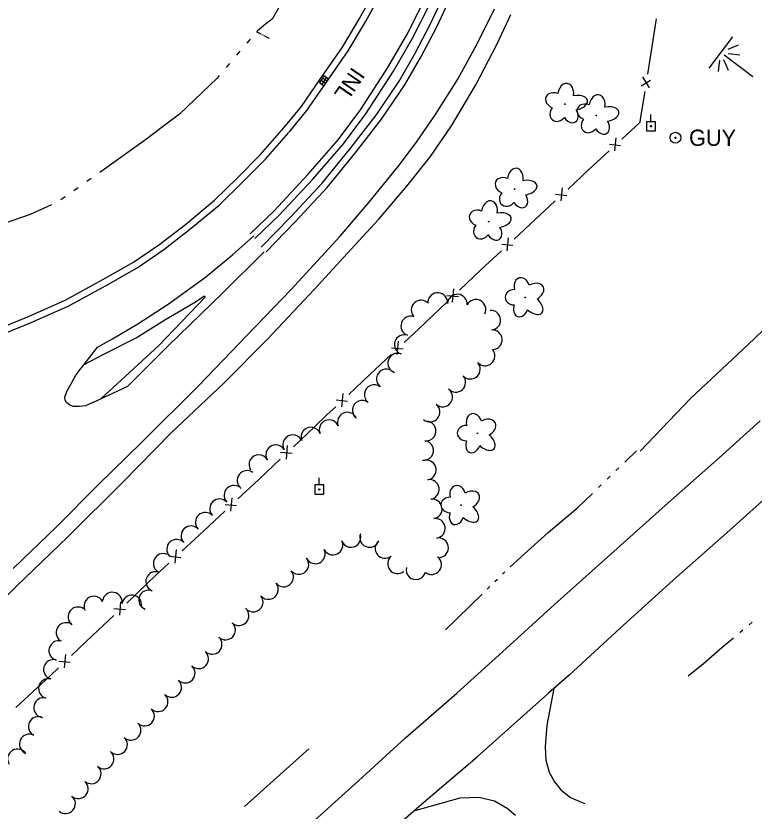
# Model space of a CAD drawing. Extents: x 589250 to 1188077, y 162953 to 363065.
# Drawn here: x 594538 to 594810.7, y 173997.3 to 174291.2 of the extents above; entities that cross this region are included whole.
import ezdxf

# ---------------------------------------------------------------- set-up
doc = ezdxf.new("R2010")
doc.units = 0
for name, color, linetype in [('E_DRN', 7, 'Continuous'), ('E_DRN_Text', 7, 'Continuous'), ('E_DWY', 7, 'Continuous'), ('E_FEN_P', 7, 'Continuous'), ('E_LAND_TreeLine_P', 7, 'Continuous'), ('E_LAND_Vegetation', 7, 'Continuous'), ('E_RDWY', 7, 'Continuous'), ('E_RDWY_C_and_G', 7, 'Continuous'), ('E_RDWY_Gravel', 7, 'Continuous'), ('E_UTL_EGuyWire', 7, 'Continuous'), ('E_UTL_EPowerPole', 7, 'Continuous'), ('E_WTR_FlowLine', 7, 'Continuous'), ('E_WTR_P', 7, 'Continuous'), ('E_WTR_Wetland', 7, 'Continuous')]:
    doc.layers.add(name, color=color, linetype=linetype)

# ---------------------------------------------------------------- blocks, each defined once
blk = doc.blocks.new('POINT_DISPLAY')
blk.add_line((0, 0), (0, 0))

msp = doc.modelspace()

# ---------------------------------------------------------------- linework, layer by layer
at = {"layer": 'E_DRN'}
for p, q in [((594651.83, 174269.06), (594650.13, 174266.59)), ((594652.65, 174268.49), (594650.95, 174266.02)), ((594652.91, 174267.1), (594651.26, 174268.24)), ((594651.77, 174265.45), (594653.48, 174267.92)), ((594653.48, 174267.92), (594651.83, 174269.06)), ((594650.13, 174266.59), (594651.77, 174265.45)), ((594652.34, 174266.28), (594650.69, 174267.41))]:
    msp.add_line(p, q, dxfattribs=at)
at = {"layer": 'E_DWY'}
for p, q in [((594736.68, 174042.62), (594734.13, 174029.1)), ((594734.13, 174029.1), (594733.46, 174021.13)), ((594733.46, 174021.13), (594733.68, 174016.19)), ((594733.68, 174016.19), (594734.98, 174011.67)), ((594734.98, 174011.67), (594736.95, 174008.17)), ((594736.95, 174008.17), (594739.33, 174005.18)), ((594739.33, 174005.18), (594742.88, 174002.36)), ((594684.93, 173997.36), (594702.04, 174002.18)), ((594702.04, 174002.18), (594709, 174002.42)), ((594709, 174002.42), (594714.72, 174001.06)), ((594714.72, 174001.06), (594719.44, 173998.43)), ((594742.88, 174002.36), (594746.33, 174000.81)), ((594746.33, 174000.81), (594748.1, 174000.16)), ((594719.44, 173998.43), (594722.57, 173995.77))]:
    msp.add_line(p, q, dxfattribs=at)
at = {"layer": 'E_FEN_P'}
for p, q in [((594773.02, 174279.92), (594774.65, 174290.15)), ((594771.38, 174269.69), (594773.02, 174279.92)), ((594772.06, 174264.7), (594769.52, 174268.76)), ((594768.98, 174265.36), (594772.45, 174267.55)), ((594768.74, 174253.12), (594770.38, 174263.35)), ((594761.81, 174245.71), (594768.56, 174251.98)), ((594768.56, 174251.98), (594768.74, 174253.12)), ((594759.27, 174241.37), (594759.78, 174246.13)), ((594757.25, 174243.79), (594761.34, 174243.38)), ((594749.52, 174234.3), (594757.11, 174241.35)), ((594741.93, 174227.25), (594749.52, 174234.3)), ((594739.38, 174222.9), (594739.89, 174227.66)), ((594737.36, 174225.32), (594741.45, 174224.91)), ((594729.63, 174215.83), (594737.22, 174222.88)), ((594722.04, 174208.78), (594729.63, 174215.83)), ((594719.49, 174204.44), (594720, 174209.2)), ((594717.47, 174206.85), (594721.56, 174206.45)), ((594709.74, 174197.37), (594717.34, 174204.42)), ((594701.89, 174189.93), (594709.69, 174197.33)), ((594699.3, 174185.4), (594699.78, 174190.34)), ((594697.18, 174187.88), (594701.43, 174187.5)), ((594689.27, 174177.95), (594697.07, 174185.35)), ((594686.68, 174175.49), (594689.27, 174177.95)), ((594681.45, 174170.58), (594686.68, 174175.49)), ((594678.84, 174166.06), (594679.34, 174171)), ((594676.73, 174168.56), (594680.97, 174168.16)), ((594668.77, 174158.67), (594676.6, 174166.03)), ((594660.94, 174151.31), (594668.77, 174158.67)), ((594658.32, 174146.79), (594658.82, 174151.73)), ((594656.22, 174149.29), (594660.45, 174148.89)), ((594653, 174143.86), (594656.09, 174146.76)), ((594648.27, 174139.38), (594653, 174143.86)), ((594640.47, 174131.99), (594648.27, 174139.38)), ((594635.76, 174129.94), (594640, 174129.56)), ((594637.88, 174127.46), (594638.35, 174132.4)), ((594627.84, 174120.03), (594635.64, 174127.42)), ((594619.98, 174112.7), (594627.57, 174119.77)), ((594627.57, 174119.77), (594627.84, 174120.03)), ((594617.34, 174108.19), (594617.86, 174113.13)), ((594615.25, 174110.69), (594619.48, 174110.28)), ((594607.24, 174100.84), (594615.11, 174108.16)), ((594599.38, 174093.52), (594607.24, 174100.84)), ((594594.65, 174091.51), (594598.89, 174091.09)), ((594596.75, 174089.01), (594597.26, 174093.95)), ((594589.29, 174084.12), (594594.51, 174088.98)), ((594586.67, 174081.63), (594589.29, 174084.12)), ((594578.89, 174074.22), (594586.67, 174081.63)), ((594576.31, 174069.68), (594576.77, 174074.63)), ((594574.18, 174072.16), (594578.42, 174071.79)), ((594566.29, 174062.22), (594574.07, 174069.63)), ((594558.5, 174054.81), (594566.29, 174062.22)), ((594555.92, 174050.28), (594556.38, 174055.22)), ((594553.8, 174052.76), (594558.04, 174052.39)), ((594550.53, 174047.23), (594553.68, 174050.23)), ((594545.84, 174042.88), (594550.53, 174047.23)), ((594537.97, 174035.57), (594545.84, 174042.88))]:
    msp.add_line(p, q, dxfattribs=at)
at = {"layer": 'E_LAND_TreeLine_P'}
for centre, start, end in [((594693.8, 174185.27), 355.5735, 175.5735), ((594687.68, 174182.54), 42.6473, 222.6473), ((594701.06, 174184.71), 355.5735, 175.5735), ((594707.92, 174182.76), 332.713, 152.713), ((594683.84, 174176.62), 70.6906, 250.6906), ((594713.41, 174178.78), 274.1936, 94.1936), ((594713.94, 174171.52), 274.1936, 94.1936), ((594681.43, 174169.75), 70.6906, 250.6906), ((594711.27, 174165.55), 222.0229, 42.0229), ((594679.03, 174162.88), 70.6906, 250.6906), ((594705.87, 174160.68), 222.0229, 42.0229), ((594674.76, 174157.02), 52.354, 232.354), ((594700.46, 174155.81), 222.0229, 42.0229), ((594670.31, 174151.26), 52.354, 232.354), ((594695.61, 174150.39), 229.8279, 49.8279), ((594665.87, 174145.5), 52.354, 232.354), ((594690.92, 174144.83), 229.8279, 49.8279), ((594660.4, 174141.08), 22.3844, 202.3844), ((594653.67, 174138.3), 22.3844, 202.3844), ((594646.93, 174135.57), 20.9969, 200.9969), ((594689.52, 174137.83), 262.8837, 82.8837), ((594640.22, 174132.78), 30.7587, 210.7587), ((594633.97, 174129.06), 30.7587, 210.7587), ((594688.62, 174130.6), 262.8837, 82.8837), ((594627.72, 174125.34), 30.7587, 210.7587), ((594689.61, 174123.41), 278.5096, 98.5096), ((594623.34, 174119.53), 53.4452, 233.4452), ((594690.69, 174116.21), 278.5096, 98.5096), ((594618.53, 174114.05), 43.2875, 223.2875), ((594613.23, 174109.06), 43.2875, 223.2875), ((594691.76, 174109.01), 278.5096, 98.5096), ((594607.93, 174104.07), 43.2875, 223.2875), ((594692.91, 174101.83), 279.5445, 99.5445), ((594602.64, 174099.08), 43.2875, 223.2875), ((594597.34, 174094.09), 43.2875, 223.2875), ((594661.76, 174098.47), 197.713, 17.713), ((594668.63, 174098.47), 159.2124, 339.2124), ((594694.11, 174094.65), 279.5445, 99.5445), ((594655.07, 174095.65), 206.4771, 26.4771), ((594674.35, 174094.38), 129.171, 309.171), ((594592.37, 174088.87), 66.8128, 246.8128), ((594648.56, 174092.4), 206.4771, 26.4771), ((594678.95, 174088.74), 129.171, 309.171), ((594642.49, 174088.47), 219.4675, 39.4675), ((594691.52, 174088.42), 232.354, 52.354), ((594589.58, 174082.16), 69.2124, 249.2124), ((594636.87, 174083.85), 219.4675, 39.4675), ((594685.73, 174086.54), 166.0824, 346.0824), ((594631.25, 174079.22), 219.4675, 39.4675), ((594573.56, 174074.57), 351.5515, 171.5515), ((594580.76, 174073.5), 351.5515, 171.5515), ((594586.99, 174075.35), 69.2124, 249.2124), ((594625.64, 174074.59), 219.4675, 39.4675), ((594566.75, 174073.1), 25.7889, 205.7889), ((594560.86, 174069.12), 52.8566, 232.8566), ((594620.39, 174069.57), 226.8952, 46.8952), ((594556.47, 174063.32), 52.8566, 232.8566), ((594615.42, 174064.26), 226.8952, 46.8952), ((594553.78, 174056.67), 74.3145, 254.3145), ((594610.45, 174058.95), 226.8952, 46.8952), ((594605.47, 174053.63), 226.8952, 46.8952), ((594551.81, 174049.67), 74.3145, 254.3145), ((594600.49, 174048.33), 226.5925, 46.5925), ((594549.97, 174042.62), 75.5916, 255.5916), ((594595.49, 174043.04), 226.5925, 46.5925), ((594548.16, 174035.58), 75.5916, 255.5916), ((594590.49, 174037.76), 226.5925, 46.5925), ((594585.49, 174032.47), 226.5925, 46.5925), ((594546.2, 174028.59), 63.1165, 243.1165), ((594580.49, 174027.18), 226.5925, 46.5925), ((594542.91, 174022.09), 63.1165, 243.1165), ((594575.49, 174021.9), 226.5925, 46.5925), ((594538.54, 174016.6), 31.2702, 211.2702), ((594570.51, 174016.58), 229.303, 49.303), ((594565.77, 174011.07), 229.303, 49.303), ((594561.02, 174005.55), 229.303, 49.303), ((594556.28, 174000.03), 229.303, 49.303)]:
    msp.add_arc(centre, 3.64, start, end, dxfattribs=at)
at = {"layer": 'E_LAND_Vegetation'}
for centre in [(594740.82, 174258.62), (594752.41, 174254.41), (594722.19, 174227.22), (594712.64, 174215.19), (594726.11, 174187.2), (594708.44, 174136.96), (594702.39, 174110.4)]:
    msp.add_circle(centre, 0.128, dxfattribs=at)
for centre, major_axis, ratio in [((594741.08, 174262.14), (-0.59, -4.18), 0.691916), ((594737.14, 174259.92), (3.35, -1.35), 0.782863), ((594744.46, 174259.13), (-4.67, -0.86), 0.560249), ((594752.68, 174257.94), (-0.59, -4.18), 0.691916), ((594748.73, 174255.72), (3.35, -1.35), 0.782863), ((594738.33, 174255.51), (2.15, 2.7), 0.832022), ((594742.77, 174255.11), (-1.95, 3.06), 0.716896), ((594756.05, 174254.93), (-4.67, -0.86), 0.560249), ((594749.92, 174251.3), (2.15, 2.7), 0.832022), ((594754.36, 174250.91), (-1.95, 3.06), 0.716896), ((594722.45, 174230.74), (-0.59, -4.18), 0.691916), ((594718.51, 174228.52), (3.35, -1.35), 0.782863), ((594725.83, 174227.73), (-4.67, -0.86), 0.560249), ((594719.7, 174224.1), (2.15, 2.7), 0.832022), ((594724.14, 174223.71), (-1.95, 3.06), 0.716896), ((594712.9, 174218.71), (-0.59, -4.18), 0.691916), ((594708.95, 174216.5), (3.35, -1.35), 0.782863), ((594716.28, 174215.7), (-4.67, -0.86), 0.560249), ((594710.15, 174212.08), (2.15, 2.7), 0.832022), ((594714.59, 174211.69), (-1.95, 3.06), 0.716896), ((594724.89, 174190.91), (0.99, -3.48), 0.782863), ((594729.06, 174189.14), (-3.67, -2.09), 0.691916), ((594722.13, 174187.26), (3.45, -0.05), 0.832022), ((594728.75, 174184.63), (-3.54, 3.17), 0.560249), ((594724.53, 174183.51), (1.23, 3.41), 0.716896), ((594707.22, 174140.67), (0.99, -3.48), 0.782863), ((594711.38, 174138.9), (-3.67, -2.09), 0.691916), ((594704.45, 174137.02), (3.45, -0.05), 0.832022), ((594711.07, 174134.39), (-3.54, 3.17), 0.560249), ((594706.86, 174133.27), (1.23, 3.41), 0.716896), ((594701.17, 174114.11), (0.99, -3.48), 0.782863), ((594705.33, 174112.35), (-3.67, -2.09), 0.691916), ((594698.41, 174110.47), (3.45, -0.05), 0.832022), ((594705.02, 174107.84), (-3.54, 3.17), 0.560249), ((594700.81, 174106.72), (1.23, 3.41), 0.716896)]:
    msp.add_ellipse(centre, major_axis=major_axis, ratio=ratio, start_param=1.570796, end_param=4.712389, dxfattribs=at)
at = {"layer": 'E_RDWY'}
for p, q in [((594708.39, 174280.96), (594714.71, 174293.83)), ((594701.2, 174267.9), (594708.39, 174280.96)), ((594692.99, 174254.82), (594701.2, 174267.9)), ((594685.93, 174244.53), (594692.99, 174254.82)), ((594679.19, 174235.62), (594685.93, 174244.53)), ((594668.39, 174222.32), (594679.19, 174235.62)), ((594657.75, 174209.89), (594668.39, 174222.32)), ((594618.01, 174202.99), (594625.89, 174209.99)), ((594639.56, 174189.96), (594657.75, 174209.89)), ((594614.3, 174188.82), (594629.72, 174203.99)), ((594607.96, 174194.62), (594618.01, 174202.99)), ((594594.24, 174184.67), (594607.96, 174194.62)), ((594594.16, 174169.32), (594614.3, 174188.82)), ((594623.3, 174173.12), (594639.56, 174189.96)), ((594583.03, 174177.42), (594594.24, 174184.67)), ((594573.61, 174171.92), (594583.03, 174177.42)), ((594568.14, 174168.78), (594573.61, 174171.92)), ((594605.53, 174154.69), (594623.3, 174173.12)), ((594562.64, 174161.73), (594568.14, 174168.78)), ((594579.27, 174154.42), (594594.16, 174169.32)), ((594559.95, 174158.16), (594561.62, 174160.38)), ((594561.62, 174160.38), (594562.64, 174161.73)), ((594556.81, 174152.39), (594559.95, 174158.16)), ((594566.4, 174148.37), (594579.27, 174154.42)), ((594584.52, 174133.63), (594605.53, 174154.69)), ((594555.99, 174150.37), (594556.81, 174152.39)), ((594556.1, 174149.23), (594555.99, 174150.37)), ((594556.6, 174148.38), (594556.1, 174149.23)), ((594557.85, 174147.36), (594556.6, 174148.38)), ((594559.19, 174146.81), (594557.85, 174147.36)), ((594566.4, 174148.37), (594563.66, 174147.17)), ((594561.48, 174146.85), (594559.19, 174146.81)), ((594563.66, 174147.17), (594561.48, 174146.85)), ((594797.81, 174127.94), (594812.91, 174141.59)), ((594568.25, 174117.83), (594584.52, 174133.63)), ((594777.84, 174110.25), (594797.81, 174127.94)), ((594822.11, 174119.58), (594801.68, 174101.13)), ((594553.01, 174102.56), (594568.25, 174117.83)), ((594757.81, 174092.25), (594777.84, 174110.25)), ((594536.9, 174086.93), (594553.01, 174102.56)), ((594801.68, 174101.13), (594780.77, 174082.65)), ((594736.98, 174073.7), (594757.81, 174092.25)), ((594780.77, 174082.65), (594761.25, 174064.96)), ((594716.36, 174055.01), (594736.98, 174073.7)), ((594761.25, 174064.96), (594742.33, 174047.62)), ((594700.85, 174040.94), (594716.36, 174055.01)), ((594742.33, 174047.62), (594734.76, 174040.91)), ((594681.93, 174024.35), (594700.85, 174040.94)), ((594734.76, 174040.91), (594708.32, 174017.43)), ((594664.48, 174008.44), (594681.93, 174024.35)), ((594687.78, 173999.83), (594708.32, 174017.43)), ((594638.78, 173985.33), (594664.48, 174008.44)), ((594668.05, 173982.73), (594687.78, 173999.83))]:
    msp.add_line(p, q, dxfattribs=at)
at = {"layer": 'E_RDWY_C_and_G'}
for p, q in [((594691.18, 174288.28), (594698.35, 174303.84)), ((594693.42, 174287.18), (594700.66, 174302.88)), ((594664.89, 174290.29), (594670.03, 174299.67)), ((594667.06, 174289.05), (594672.26, 174298.54)), ((594682.33, 174284.22), (594688.26, 174295.9)), ((594684.53, 174283.02), (594690.53, 174294.83)), ((594658.61, 174279.73), (594664.89, 174290.29)), ((594660.71, 174278.38), (594667.06, 174289.05)), ((594685.34, 174277.19), (594691.18, 174288.28)), ((594687.53, 174275.97), (594693.42, 174287.18)), ((594675.34, 174272.14), (594682.33, 174284.22)), ((594677.48, 174270.84), (594684.53, 174283.02)), ((594650.36, 174267.81), (594658.61, 174279.73)), ((594652.42, 174266.39), (594660.71, 174278.38)), ((594679.49, 174267.15), (594685.34, 174277.19)), ((594681.61, 174265.82), (594687.53, 174275.97)), ((594665.24, 174256.48), (594675.34, 174272.14)), ((594667.29, 174255.05), (594677.48, 174270.84)), ((594643.41, 174257.74), (594650.36, 174267.81)), ((594645.41, 174256.23), (594652.42, 174266.39)), ((594671.02, 174254.59), (594679.49, 174267.15)), ((594673.05, 174253.12), (594681.61, 174265.82)), ((594636.92, 174249.83), (594643.41, 174257.74)), ((594638.85, 174248.24), (594645.41, 174256.23)), ((594657.03, 174245.48), (594665.24, 174256.48)), ((594658.98, 174243.91), (594667.29, 174255.05)), ((594661.66, 174242.54), (594671.02, 174254.59)), ((594663.62, 174240.99), (594673.05, 174253.12)), ((594628.3, 174240.06), (594636.92, 174249.83)), ((594630.13, 174238.35), (594638.79, 174248.18)), ((594645.82, 174232.62), (594657.03, 174245.48)), ((594647.68, 174230.95), (594658.98, 174243.91)), ((594651.08, 174229.41), (594661.66, 174242.54)), ((594619.83, 174231.45), (594628.3, 174240.06)), ((594652.96, 174227.77), (594663.62, 174240.99)), ((594621.59, 174229.68), (594630.13, 174238.35)), ((594633.37, 174219.18), (594645.82, 174232.62)), ((594611.35, 174223.18), (594619.83, 174231.45)), ((594613.03, 174221.32), (594621.59, 174229.68)), ((594635.15, 174217.42), (594647.68, 174230.95)), ((594639.24, 174216.79), (594651.08, 174229.41)), ((594641.05, 174215.06), (594652.96, 174227.77)), ((594600.56, 174214.2), (594611.35, 174223.18)), ((594602.13, 174212.24), (594613.03, 174221.32)), ((594624.53, 174210.74), (594633.37, 174219.18)), ((594626.26, 174208.93), (594635.15, 174217.42)), ((594628.62, 174205.78), (594639.24, 174216.79)), ((594630.42, 174204.05), (594641.05, 174215.06)), ((594591.07, 174206.9), (594600.56, 174214.2)), ((594592.55, 174204.87), (594602.13, 174212.24)), ((594581.41, 174200.26), (594591.07, 174206.9)), ((594582.74, 174198.14), (594592.55, 174204.87)), ((594570.08, 174193.76), (594581.41, 174200.26)), ((594571.3, 174191.57), (594582.74, 174198.14)), ((594556.12, 174186.21), (594570.08, 174193.76)), ((594557.22, 174183.97), (594571.3, 174191.57)), ((594542.63, 174180.17), (594556.12, 174186.21)), ((594543.61, 174177.87), (594557.22, 174183.97)), ((594531.6, 174175.66), (594542.63, 174180.17)), ((594532.45, 174173.31), (594543.61, 174177.87))]:
    msp.add_line(p, q, dxfattribs=at)
at = {"layer": 'E_RDWY_Gravel'}
for p, q in [((594715.59, 174280.68), (594720.78, 174291.78)), ((594707.91, 174265.83), (594715.59, 174280.68)), ((594698.88, 174250.62), (594707.91, 174265.83)), ((594691.13, 174239.32), (594698.88, 174250.62)), ((594682.36, 174228.34), (594691.13, 174239.32)), ((594672.09, 174216.15), (594682.36, 174228.34)), ((594663.22, 174206.56), (594672.09, 174216.15)), ((594648.24, 174190.26), (594663.22, 174206.56)), ((594630.86, 174171.78), (594648.24, 174190.26)), ((594607.88, 174187.33), (594590.76, 174169.44)), ((594603.7, 174185.21), (594607.6, 174187.73)), ((594607.6, 174187.73), (594607.88, 174187.33)), ((594592.91, 174178.89), (594603.7, 174185.21)), ((594582.39, 174172.29), (594592.91, 174178.89)), ((594570.24, 174166.08), (594582.39, 174172.29)), ((594614.81, 174155.46), (594630.86, 174171.78)), ((594590.76, 174169.44), (594578.29, 174157.91)), ((594563.18, 174162.42), (594570.24, 174166.08)), ((594578.29, 174157.91), (594569.46, 174149.8)), ((594595.28, 174137.1), (594614.81, 174155.46)), ((594577.58, 174119.07), (594595.28, 174137.1)), ((594557.17, 174098.71), (594577.58, 174119.07)), ((594538.1, 174080.35), (594557.17, 174098.71)), ((594518.9, 174061.23), (594538.1, 174080.35))]:
    msp.add_line(p, q, dxfattribs=at)
at = {"layer": 'E_UTL_EGuyWire'}
for radius in [2, 0.25]:
    msp.add_circle((594781.64, 174246.22), radius, dxfattribs=at)
at = {"layer": 'E_UTL_EPowerPole'}
for points in [[(594772.58, 174252.14), (594772.58, 174254.78)], [(594774.26, 174252.14), (594770.91, 174252.14)], [(594770.91, 174252.14), (594770.91, 174248.78)], [(594774.26, 174248.78), (594774.26, 174252.14)], [(594770.91, 174248.78), (594774.26, 174248.78)], [(594650, 174117.87), (594650, 174120.52)], [(594651.68, 174117.87), (594648.33, 174117.87)], [(594648.33, 174117.87), (594648.33, 174114.52)], [(594651.68, 174114.52), (594651.68, 174117.87)], [(594648.33, 174114.52), (594651.68, 174114.52)]]:
    msp.add_lwpolyline(points, dxfattribs=at)
for centre in [(594772.61, 174250.46), (594650.03, 174116.2)]:
    msp.add_circle(centre, 0.217, dxfattribs=at)
at = {"layer": 'E_WTR_FlowLine'}
for p, q in [((594637.85, 174299.22), (594632.66, 174290.09)), ((594632.66, 174290.09), (594630.34, 174288.37)), ((594630.34, 174288.37), (594627.07, 174285.6)), ((594624.48, 174282.66), (594623.21, 174281.17)), ((594628.54, 174284.48), (594626.8, 174285.37)), ((594628.91, 174284.3), (594628.78, 174284.36)), ((594629.27, 174284.12), (594629.15, 174284.18)), ((594629.63, 174283.94), (594629.51, 174284)), ((594631.61, 174282.93), (594629.87, 174283.82)), ((594620.67, 174278.18), (594619.4, 174276.68)), ((594616.86, 174273.69), (594615.59, 174272.19)), ((594612.27, 174268.29), (594598.44, 174254.98)), ((594613.05, 174269.2), (594612.27, 174268.29)), ((594598.44, 174254.98), (594592.04, 174250.09)), ((594592.04, 174250.09), (594585.88, 174245.38)), ((594585.88, 174245.38), (594569, 174233.39)), ((594565.8, 174231.12), (594564.19, 174230)), ((594560.98, 174227.74), (594559.37, 174226.62)), ((594556.16, 174224.36), (594554.55, 174223.24)), ((594551.07, 174221.46), (594543.16, 174217.83)), ((594543.16, 174217.83), (594524.47, 174211.44)), ((594762.92, 174126.3), (594767.29, 174130.48)), ((594759.65, 174123.18), (594760.74, 174124.22)), ((594756.39, 174120.04), (594757.47, 174121.1)), ((594753.15, 174116.88), (594754.23, 174117.93)), ((594745.6, 174109.49), (594751, 174114.77)), ((594734.6, 174100.33), (594745.6, 174109.49)), ((594720.54, 174087.6), (594734.6, 174100.33)), ((594717.71, 174084.88), (594718.65, 174085.79)), ((594714.91, 174082.13), (594715.84, 174083.05)), ((594712.11, 174079.39), (594713.04, 174080.3)), ((594696.68, 174064.28), (594710.24, 174077.56)), ((594808.85, 174066.18), (594810, 174067.14)), ((594805.37, 174063.3), (594805.54, 174063.43)), ((594805.54, 174063.43), (594806.53, 174064.26)), ((594798.9, 174057.95), (594803.05, 174061.38)), ((594792.03, 174051.93), (594798.9, 174057.95)), ((594786.37, 174047.34), (594792.03, 174051.93)), ((594646.18, 174020.36), (594622.36, 173999.04))]:
    msp.add_line(p, q, dxfattribs=at)
at = {"layer": 'E_WTR_P'}
msp.add_lwpolyline([(594768.59, 174130.33), (594787.21, 174149.8), (594808.32, 174169.67), (594821.98, 174182.75)], dxfattribs=at)
at = {"layer": 'E_WTR_Wetland'}
for p, q in [((594802.76, 174283.56), (594793.98, 174271.95)), ((594804.82, 174280.44), (594800.99, 174278.79)), ((594810.18, 174268.78), (594799.65, 174276.75)), ((594801.07, 174277.37), (594805.4, 174276.81)), ((594797.47, 174270.73), (594798.02, 174274.86)), ((594799.4, 174275.17), (594801.12, 174271.16))]:
    msp.add_line(p, q, dxfattribs=at)

# ---------------------------------------------------------------- block references
at = {"layer": 'E_WTR_Wetland', "rotation": 127.12346669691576}
for p in [(594798.3, 174277.67), (594798.34, 174277.72), (594798.64, 174278.11), (594799.65, 174276.75), (594800.65, 174275.99)]:
    msp.add_blockref('POINT_DISPLAY', p, dxfattribs=at)

# ---------------------------------------------------------------- texts
at = {"layer": 'E_DRN_Text'}
msp.add_text('INL', height=6, rotation=235.5967, dxfattribs=at).set_placement((594662.3, 174272.68))
at = {"layer": 'E_UTL_EGuyWire'}
msp.add_text('GUY', height=6, dxfattribs=at).set_placement((594786.64, 174243.22))

doc.saveas('drawing.dxf')
